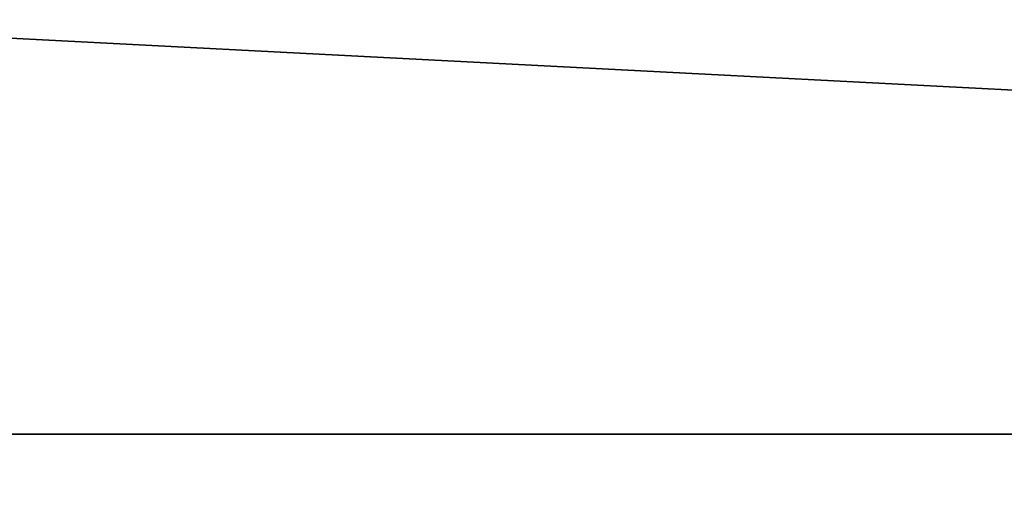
# Model space of a CAD drawing. Extents: x -252 to 252, y -10 to 1339.
# Tile 631 of 656: x -115.22 to -108.09, y 1279.08 to 1282.5. Entities that reach past the tile are written whole.
import ezdxf

# ---------------------------------------------------------------- set-up
doc = ezdxf.new("R2010")
doc.units = 0
doc.header["$LTSCALE"] = 52.148148
doc.layers.add('135', color=7, linetype='CONTINUOUS')
doc.layers.add('136', color=7, linetype='CONTINUOUS')

msp = doc.modelspace()

# ---------------------------------------------------------------- linework, layer by layer
at = {"layer": '135', "color": 7, "linetype": 'CONTINUOUS'}
for points in [[(-210, 1287.2782, 7.7782), (-210, 1279.5, 11), (-60, 1285.9656, 8.8992), (-210, 1287.2782, 7.7782)], [(-60, 1279.5, -11), (-210, 1287.2782, -7.7782), (-60, 1285.9656, -8.8992), (-60, 1279.5, -11)], [(-210, 1279.5, -11), (-210, 1287.2782, -7.7782), (-60, 1279.5, -11), (-210, 1279.5, -11)], [(-60, 1285.9656, 8.8992), (-210, 1279.5, 11), (-60, 1279.5, 11), (-60, 1285.9656, 8.8992)]]:
    msp.add_3dface(points, dxfattribs=at)
at = {"layer": '136', "color": 7, "linetype": 'CONTINUOUS'}
for points in [[(-210, 1271.7218, -7.7782), (-210, 1279.5, -11), (-60, 1273.0344, -8.8992), (-210, 1271.7218, -7.7782)], [(-210, 1279.5, -11), (-60, 1279.5, -11), (-60, 1273.0344, -8.8992), (-210, 1279.5, -11)], [(-210, 1279.5, 11), (-210, 1271.7218, 7.7782), (-60, 1279.5, 11), (-210, 1279.5, 11)], [(-60, 1279.5, 11), (-210, 1271.7218, 7.7782), (-60, 1273.0344, 8.8992), (-60, 1279.5, 11)]]:
    msp.add_3dface(points, dxfattribs=at)

doc.saveas('drawing.dxf')
